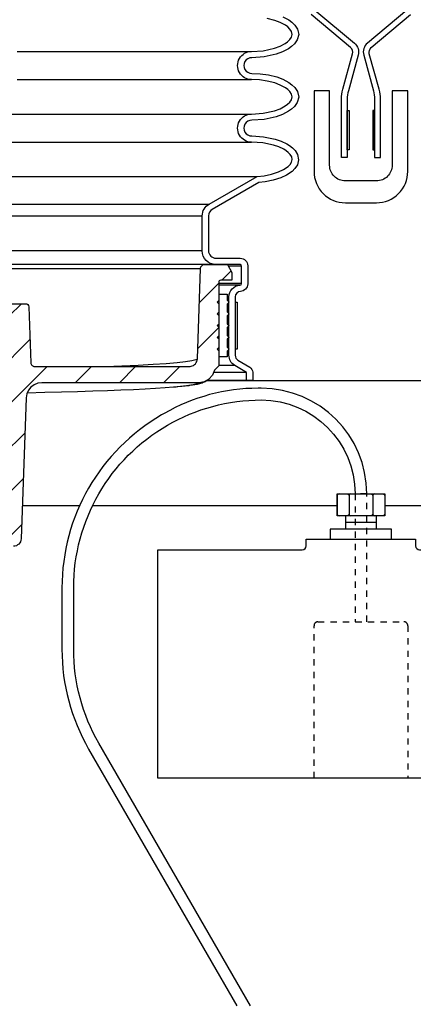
# Model space of a CAD drawing. Extents: x -169 to 6736, y -208 to 3022.
# Tile 552 of 656: x 6043 to 6049, y 959 to 974. Entities that reach past the tile are written whole.
import ezdxf

# ---------------------------------------------------------------- set-up
doc = ezdxf.new("R2010")
doc.units = 0
doc.header["$MEASUREMENT"] = 0
doc.header["$PDSIZE"] = 1
doc.linetypes.add('HIDDEN5', pattern=[0.05, 0.025, -0.025])
doc.layers.get('DEFPOINTS').update_dxf_attribs({"linetype": 'CONTINUOUS'})
for name, color, linetype in [('DIM', 3, 'CONTINUOUS'), ('FRP-SUMP', 2, 'CONTINUOUS'), ('MULTI-PORT-SHROUD', 1, 'CONTINUOUS'), ('MULTI-PORT-SPILL-BUCKET', 1, 'CONTINUOUS'), ('MULTI-PORT-SPILL-BUCKET-HATCH', 7, 'CONTINUOUS'), ('MULTI-PORT-SPILL-BUCKET-SHROUD', 1, 'CONTINUOUS'), ('PROBE', 2, 'CONTINUOUS')]:
    doc.layers.add(name, color=color, linetype=linetype)
doc.styles.add('SIMPLEX', font='simplex')
doc.dimstyles.new('DIM64', dxfattribs={"dimscale": 64, "dimtxt": 0.09375, "dimasz": 0.09375, "dimexe": 0.0625, "dimexo": 0.0625, "dimgap": 0.046875, "dimtad": 1, "dimdec": 4, "dimzin": 3, "dimdsep": 46, "dimlunit": 4, "dimtxsty": 'SIMPLEX', "dimcen": 0, "dimclrd": 256, "dimclre": 256, "dimclrt": 256, "dimadec": 0, "dimazin": 0, "dimtfac": 1, "dimtdec": 4, "dimtmove": 0, "dimatfit": 3, "dimfxl": 1, "dimfrac": 2, "dimtolj": 1, "dimtzin": 0, "dimarcsym": 0})

# ---------------------------------------------------------------- blocks, each defined once
blk = doc.blocks.new('*D61')
at = {"layer": 'DEFPOINTS', "color": 0, "transparency": 16777216}
for p in [(6443.911, 978.296), (5827.154, 978.015), (5827.154, 700.523)]:
    blk.add_point(p, dxfattribs=at)
at = {"layer": 'DIM', "lineweight": -2, "transparency": 16777216}
for p, q in [((6443.911, 974.296), (6443.911, 696.523)), ((5827.154, 974.015), (5827.154, 696.523)), ((6437.911, 700.523), (5833.154, 700.523))]:
    blk.add_line(p, q, dxfattribs=at)
at = {"layer": 'DIM', "transparency": 16777216}
for points in [[(5833.154, 701.523), (5833.154, 699.523), (5827.154, 700.523)], [(6437.911, 701.523), (6437.911, 699.523), (6443.911, 700.523)]]:
    blk.add_solid(points, dxfattribs=at)
at = {"layer": 'DIM', "transparency": 16777216, "insert": (6135.532, 708.095), "char_height": 6, "attachment_point": 5, "style": 'SIMPLEX'}
blk.add_mtext('\\A1;51\'-4 3/4" (F.V. TANK SLAB)', dxfattribs=at)

msp = doc.modelspace()

# ---------------------------------------------------------------- hatches: boundary and pattern name
at = {"layer": 'MULTI-PORT-SPILL-BUCKET-HATCH', "linetype": 'Continuous'}
h = msp.add_hatch(dxfattribs=at)
h.set_pattern_fill('LINE', color=256, scale=4, angle=45, style=0)
h.set_pattern_definition([(45, (-1933.3642, -192.00985), (-0.35355339, 0.35355339), [])])
edge = h.paths.add_edge_path()
edge.add_line((6046.1272, 968.94556), (6046.05695, 968.87536))
edge.add_line((6046.05695, 968.87536), (6046.02586, 968.796))
edge.add_line((6046.02586, 968.796), (6045.97001, 968.7317))
edge.add_line((6045.97001, 968.7317), (6045.89588, 968.6899))
edge.add_line((6045.89588, 968.6899), (6045.81196, 968.67538))
edge.add_line((6045.81196, 968.67538), (6043.29584, 968.67538))
edge.add_line((6043.29584, 968.67538), (6043.23229, 968.66703))
edge.add_line((6043.23229, 968.66703), (6043.17318, 968.64304))
edge.add_line((6043.17318, 968.64304), (6043.12209, 968.60509))
edge.add_line((6043.12209, 968.60509), (6043.08247, 968.55534))
edge.add_line((6043.08247, 968.55534), (6043.05653, 968.49715))
edge.add_line((6043.05653, 968.49715), (6043.046, 968.43396))
edge.add_line((6043.046, 968.43396), (6042.96741, 966.18349))
edge.add_arc((6042.84249, 966.18785), 0.125, 270, 358, ccw=False)
edge.add_line((6042.84249, 966.06285), (6042.66165, 966.06285))
edge.add_line((6042.66165, 966.06285), (6042.55879, 966.16572))
edge.add_line((6042.55879, 966.16572), (6042.53669, 966.87536))
edge.add_line((6042.53669, 966.87536), (6042.55695, 966.87536))
edge.add_arc((6042.55695, 967.00036), 0.125, 270, 360)
edge.add_line((6042.68195, 967.00036), (6042.68195, 968.25036))
edge.add_arc((6042.55695, 968.25036), 0.125, 0, 90)
edge.add_line((6042.55695, 968.37536), (6042.53669, 968.37536))
edge.add_line((6042.53669, 968.37536), (6042.55889, 969.08826))
edge.add_line((6042.55889, 969.08826), (6042.6585, 969.18786))
edge.add_line((6042.6585, 969.18786), (6042.6585, 969.37536))
edge.add_line((6042.6585, 969.37536), (6042.69458, 969.43786))
edge.add_line((6042.69458, 969.43786), (6042.7257, 969.43786))
edge.add_arc((6042.7257, 969.48786), 0.05, 269.996427, 360.000659)
edge.add_line((6042.7757, 969.48786), (6042.7757, 969.88786))
edge.add_arc((6042.82569, 969.88786), 0.05, 89.996427, 180.000659, ccw=False)
edge.add_line((6042.8257, 969.93786), (6043.03991, 969.93786))
edge.add_arc((6043.03992, 969.88786), 0.05, 1.99832, 90.004096, ccw=False)
edge.add_line((6043.08988, 969.88961), (6043.12118, 968.99342))
edge.add_line((6043.12118, 968.99342), (6043.12164, 968.98783))
edge.add_line((6043.12164, 968.98783), (6043.12261, 968.9823))
edge.add_line((6043.12261, 968.9823), (6043.12566, 968.97266))
edge.add_line((6043.12566, 968.97266), (6043.13028, 968.96366))
edge.add_line((6043.13028, 968.96366), (6043.13635, 968.95558))
edge.add_line((6043.13635, 968.95558), (6043.14368, 968.94862))
edge.add_line((6043.14368, 968.94862), (6043.15207, 968.943))
edge.add_line((6043.15207, 968.943), (6043.16129, 968.93886))
edge.add_line((6043.16129, 968.93886), (6043.17107, 968.93633))
edge.add_line((6043.17107, 968.93633), (6043.18114, 968.93548))
edge.add_line((6043.18114, 968.93548), (6045.66065, 968.93548))
edge.add_line((6045.66065, 968.93548), (6045.67225, 968.93602))
edge.add_line((6045.67225, 968.93602), (6045.68375, 968.93763))
edge.add_line((6045.68375, 968.93763), (6045.70405, 968.94327))
edge.add_line((6045.70405, 968.94327), (6045.72312, 968.95221))
edge.add_line((6045.72312, 968.95221), (6045.74041, 968.96426))
edge.add_line((6045.74041, 968.96426), (6045.75545, 968.97903))
edge.add_line((6045.75545, 968.97903), (6045.76778, 968.99613))
edge.add_line((6045.76778, 968.99613), (6045.77709, 969.01504))
edge.add_line((6045.77709, 969.01504), (6045.78306, 969.03526))
edge.add_line((6045.78306, 969.03526), (6045.78558, 969.05619))
edge.add_line((6045.78558, 969.05619), (6045.83609, 970.50254))
edge.add_arc((6045.89855, 970.50036), 0.0625, 90, 178, ccw=False)
edge.add_line((6045.89855, 970.56286), (6046.26603, 970.56286))
edge.add_line((6046.26603, 970.56286), (6046.3382, 970.43786))
edge.add_line((6046.3382, 970.43786), (6046.3382, 970.31286))
edge.add_line((6046.3382, 970.31286), (6046.15845, 970.31286))
edge.add_arc((6046.15845, 970.28161), 0.03125, 90, 180)
edge.add_line((6046.1272, 970.28161), (6046.1272, 968.94556))

# ---------------------------------------------------------------- linework, layer by layer
at = {"layer": 'FRP-SUMP', "color": 7, "linetype": 'Continuous'}
for p, q in [((6045.94361, 968.71159), (6050.74566, 968.71159)), ((6042.98585, 966.71159), (6043.9019, 966.71159)), ((6044.10896, 966.71159), (6048.02048, 966.71159)), ((6048.78091, 966.71159), (6053.81554, 966.71159))]:
    msp.add_line(p, q, dxfattribs=at)
at = {"layer": 'FRP-SUMP'}
msp.add_lwpolyline([(6048.9007, 973.34109), (6048.9007, 972.15031, -0.41588828), (6048.64927, 971.90032, 0.00101043), (6048.4007, 971.90124, 0.00101043), (6048.15212, 971.90032, -0.41588828), (6047.9007, 972.15031), (6047.9007, 973.34109), (6047.65097, 973.34109), (6047.65097, 972.05054, 0.41546764), (6048.15311, 971.55055, -0.00103576), (6048.4007, 971.55109, -0.00103576), (6048.64828, 971.55055, 0.41546764), (6049.15042, 972.05054), (6049.15042, 973.34109)], format="xyb", close=True, dxfattribs=at)
at = {"layer": 'FRP-SUMP', "linetype": 'Continuous'}
msp.add_lwpolyline([(6049.2757, 966.17671), (6049.2757, 966.06945, 0.41421356), (6049.3382, 966.00695), (6051.6505, 966.00695), (6051.6505, 962.35695), (6045.15089, 962.35695), (6045.15089, 966.00695), (6047.4632, 966.00695, 0.41421356), (6047.5257, 966.06945), (6047.5257, 966.17671)], format="xyb", close=True, dxfattribs=at)
at = {"layer": 'MULTI-PORT-SHROUD', "color": 1, "linetype": 'Continuous'}
for points in [[(6047.66562, 974.62992), (6048.29608, 974.10089, -0.29327778), (6048.35635, 973.90753), (6048.19985, 973.33865)], [(6049.13577, 974.62992), (6048.50531, 974.10089, 0.29327778), (6048.44505, 973.90753), (6048.60154, 973.33865)], [(6048.19985, 973.33865, 0.06721269), (6048.18195, 973.20603), (6048.18195, 972.27355), (6048.0882, 972.27355), (6048.0882, 973.20603, -0.06721269), (6048.10946, 973.36351), (6048.26595, 973.9324, 0.29327737), (6048.23582, 974.02908), (6047.60536, 974.5581, -0.46630694)], [(6048.60154, 973.33865, -0.06721269), (6048.61945, 973.20603), (6048.61945, 972.27355), (6048.7132, 972.27355), (6048.7132, 973.20603, 0.06721269), (6048.69193, 973.36351), (6048.53544, 973.9324, -0.29327737), (6048.56557, 974.02908), (6049.19603, 974.5581, 0.46630694)]]:
    msp.add_lwpolyline(points, format="xyb", dxfattribs=at)
at = {"layer": 'MULTI-PORT-SHROUD', "color": 7, "linetype": 'Continuous'}
for points in [[(6048.18195, 972.39855), (6048.18195, 973.02355), (6048.21195, 973.02355), (6048.21195, 972.39855)], [(6048.61945, 972.39855), (6048.61945, 973.02355), (6048.58945, 973.02355), (6048.58945, 972.39855)]]:
    msp.add_lwpolyline(points, close=True, dxfattribs=at)
at = {"layer": 'MULTI-PORT-SPILL-BUCKET', "color": 7, "linetype": 'Continuous'}
for p, q in [((6046.47574, 970.56286), (6042.5257, 970.56286)), ((6042.5257, 970.50254), (6045.83609, 970.50254))]:
    msp.add_line(p, q, dxfattribs=at)
at = {"layer": 'MULTI-PORT-SPILL-BUCKET', "color": 2, "linetype": 'Continuous'}
for p, q in [((6046.1357, 969.36911), (6046.1272, 969.36911)), ((6046.1357, 969.18161), (6046.1272, 969.18161)), ((6046.05695, 968.87536), (6046.057, 968.87536))]:
    msp.add_line(p, q, dxfattribs=at)
at = {"layer": 'MULTI-PORT-SPILL-BUCKET', "linetype": 'Continuous'}
for points in [[(6042.8257, 969.93786), (6043.03991, 969.93786, -0.40405554), (6043.08988, 969.88961), (6043.12118, 968.99342), (6043.12164, 968.98783), (6043.12261, 968.9823), (6043.12566, 968.97266), (6043.13028, 968.96366), (6043.13635, 968.95558), (6043.14368, 968.94862), (6043.15207, 968.943), (6043.16129, 968.93886), (6043.17107, 968.93633), (6043.18114, 968.93548), (6045.66065, 968.93548), (6045.67225, 968.93602), (6045.68375, 968.93763), (6045.70405, 968.94327), (6045.72312, 968.95221), (6045.74041, 968.96426), (6045.75545, 968.97903), (6045.76778, 968.99613), (6045.77709, 969.01504), (6045.78306, 969.03526), (6045.78558, 969.05619), (6045.83609, 970.50254, -0.40402623), (6045.89855, 970.56286), (6046.26603, 970.56286), (6046.3382, 970.43786), (6046.3382, 970.31286), (6046.15845, 970.31286, 0.41421356), (6046.1272, 970.28161), (6046.1272, 968.94556)], [(6046.1272, 968.94556), (6046.05695, 968.87536), (6046.02586, 968.796), (6045.97001, 968.7317), (6045.89588, 968.6899), (6045.81196, 968.67538), (6043.29584, 968.67538), (6043.23229, 968.66703), (6043.17318, 968.64304), (6043.12209, 968.60509), (6043.08247, 968.55534), (6043.05653, 968.49715), (6043.046, 968.43396), (6042.96741, 966.18349, -0.40402623), (6042.84249, 966.06285)]]:
    msp.add_lwpolyline(points, format="xyb", dxfattribs=at)
at = {"layer": 'MULTI-PORT-SPILL-BUCKET', "color": 2, "linetype": 'Continuous'}
msp.add_lwpolyline([(6046.1357, 969.36911), (6046.10445, 969.40036), (6046.1357, 969.43161), (6046.1357, 969.55661), (6046.10445, 969.58786), (6046.1357, 969.61911), (6046.1357, 969.74411), (6046.10445, 969.77536), (6046.1357, 969.80661), (6046.1357, 969.93161), (6046.10445, 969.96286), (6046.1357, 969.99411), (6046.1357, 970.08786), (6046.2607, 970.08786), (6046.2607, 969.99411), (6046.29195, 969.96286), (6046.2607, 969.93161), (6046.2607, 969.80661), (6046.29195, 969.77536), (6046.2607, 969.74411), (6046.2607, 969.61911), (6046.29195, 969.58786), (6046.2607, 969.55661), (6046.2607, 969.43161), (6046.29195, 969.40036), (6046.2607, 969.36911), (6046.2607, 969.24411), (6046.29195, 969.21286), (6046.2607, 969.18161), (6046.2607, 969.08786), (6046.1357, 969.08786), (6046.1357, 969.18161), (6046.10445, 969.21286), (6046.1357, 969.24411)], close=True, dxfattribs=at)
at = {"layer": 'MULTI-PORT-SPILL-BUCKET', "color": 7, "linetype": 'Continuous'}
for points in [[(6045.78536, 969.05438), (6045.76062, 969.03885), (6045.69777, 969.02348), (6045.59755, 969.00834), (6045.46082, 968.99359), (6045.28763, 968.97929), (6045.07904, 968.96549), (6044.83742, 968.95234), (6044.44874, 968.93552)], [(6045.81011, 968.67531), (6045.81125, 968.67359), (6045.78439, 968.65768), (6045.71788, 968.64147), (6045.61249, 968.62551), (6045.5161, 968.6146), (6045.401, 968.60392), (6045.26761, 968.59349), (6045.11642, 968.58337), (6044.94798, 968.57358), (6044.76291, 968.56417), (6044.56189, 968.55516), (6044.34564, 968.5466), (6044.11497, 968.53851), (6043.87072, 968.53092), (6043.61377, 968.52386), (6043.34507, 968.51736), (6043.0656, 968.51143)], [(6045.97001, 968.7317), (6045.95944, 968.72341), (6045.9427, 968.71091), (6045.92726, 968.70094), (6045.91059, 968.69158), (6045.89545, 968.6842), (6045.8777, 968.67664), (6045.86139, 968.67062), (6045.83972, 968.66366), (6045.81878, 968.65792), (6045.78349, 968.64978), (6045.74684, 968.64269), (6045.70551, 968.63575), (6045.65851, 968.62925), (6045.65083, 968.62832), (6045.6439, 968.62734), (6045.62774, 968.62587), (6045.61249, 968.62551)], [(6045.6439, 968.62734), (6045.61827, 968.6242), (6045.59153, 968.6211), (6045.53422, 968.61494), (6045.47087, 968.60894), (6045.4444, 968.60668), (6045.401, 968.60392)]]:
    msp.add_lwpolyline(points, dxfattribs=at)
at = {"layer": 'MULTI-PORT-SPILL-BUCKET-SHROUD', "color": 7, "linetype": 'Continuous'}
for p, q in [((6042.9007, 973.96816), (6046.65316, 973.96816)), ((6042.9007, 973.51816), (6046.65316, 973.51816)), ((6042.5257, 972.96816), (6046.65316, 972.96816)), ((6042.5257, 972.51816), (6046.65316, 972.51816)), ((6042.5257, 971.97082), (6046.7393, 971.97082)), ((6042.5257, 971.5306), (6045.97298, 971.5306)), ((6042.5257, 971.34092), (6045.8632, 971.34092)), ((6045.8632, 970.78379), (6042.5257, 970.78379)), ((6046.49257, 970.54004), (6046.2792, 970.54004)), ((6046.49257, 970.25879), (6046.1272, 970.25879)), ((6046.46628, 970.23374), (6046.1272, 970.23374)), ((6046.1357, 970.08786), (6046.1272, 970.08786)), ((6046.1357, 969.99411), (6046.12722, 969.99411)), ((6046.2907, 970.04662), (6046.2607, 970.04662)), ((6046.1357, 969.80661), (6046.1272, 969.80661)), ((6046.1357, 969.61911), (6046.1272, 969.61911)), ((6046.1357, 969.43161), (6046.1272, 969.43161)), ((6046.1357, 969.24411), (6046.1272, 969.24411)), ((6046.39067, 969.21286), (6046.3957, 969.21286)), ((6046.1357, 969.08786), (6046.1272, 969.08786)), ((6046.2907, 969.11522), (6046.2607, 969.11522)), ((6046.5707, 968.83817), (6046.04238, 968.83817)), ((6046.38214, 968.95066), (6046.1272, 968.95066)), ((6046.5707, 968.71286), (6045.94531, 968.71286))]:
    msp.add_line(p, q, dxfattribs=at)
at = {"layer": 'MULTI-PORT-SPILL-BUCKET-SHROUD', "linetype": 'Continuous'}
for points in [[(6046.5707, 968.83817), (6046.38214, 968.95066, -0.26412454), (6046.2907, 969.11522), (6046.2907, 970.04662, -0.39570541), (6046.46628, 970.23374, 0.36364842), (6046.49257, 970.25879), (6046.49257, 970.54004, 0.35077115), (6046.46757, 970.56504), (6046.08195, 970.56504, -0.41421356), (6045.8632, 970.78379), (6045.8632, 971.34092, -0.26853007), (6045.97298, 971.5306), (6046.7393, 971.97082), (6046.85615, 971.98291), (6046.97074, 972.00603), (6047.08242, 972.04234), (6047.1626, 972.07975), (6047.23537, 972.12968), (6047.26707, 972.16089), (6047.29171, 972.19773), (6047.30231, 972.24065), (6047.29381, 972.28412), (6047.27005, 972.32188), (6047.23882, 972.35366), (6047.2037, 972.3809), (6047.16592, 972.40444), (6047.08619, 972.44259), (6047.00251, 972.47124), (6046.82961, 972.50711), (6046.65316, 972.51816, -1.00000067), (6046.65316, 972.96816), (6046.83872, 972.98034), (6047.01941, 973.02017), (6047.10736, 973.05263), (6047.19035, 973.09658), (6047.2287, 973.12407), (6047.26299, 973.15642), (6047.29053, 973.19535), (6047.30312, 973.24037), (6047.29296, 973.28587), (6047.26652, 973.32589), (6047.23274, 973.35898), (6047.19466, 973.38696), (6047.11188, 973.43176), (6047.02385, 973.46477), (6046.90251, 973.49544), (6046.77861, 973.51273), (6046.65316, 973.51816, -1.00000067), (6046.65316, 973.96816), (6046.83873, 973.98034), (6047.01941, 974.02017), (6047.10737, 974.05263), (6047.19036, 974.09658), (6047.2287, 974.12407), (6047.263, 974.15642), (6047.29054, 974.19535), (6047.30312, 974.24037), (6047.29297, 974.28587), (6047.26653, 974.32589), (6047.23275, 974.35898), (6047.19467, 974.38696), (6047.11189, 974.43176), (6047.02386, 974.46477), (6046.90251, 974.49544)], [(6047.15344, 974.52298), (6047.24833, 974.47162), (6047.29767, 974.43537), (6047.3441, 974.38988), (6047.38655, 974.32563), (6047.40619, 974.23764), (6047.38219, 974.15175), (6047.33887, 974.09052), (6047.29243, 974.04671), (6047.24313, 974.01137), (6047.14826, 973.96113), (6047.04762, 973.92399), (6046.85285, 973.88105), (6046.65596, 973.86813, 1.01877171), (6046.65501, 973.61818), (6046.78771, 973.61243), (6046.92173, 973.59372), (6047.05375, 973.56035), (6047.15343, 973.52298), (6047.24833, 973.47162), (6047.29766, 973.43537), (6047.34409, 973.38988), (6047.38655, 973.32563), (6047.40619, 973.23764), (6047.38218, 973.15175), (6047.33887, 973.09052), (6047.29242, 973.04671), (6047.24312, 973.01137), (6047.14826, 972.96113), (6047.04761, 972.92399), (6046.85284, 972.88105), (6046.65596, 972.86813, 1.0221364), (6046.65583, 972.61819), (6046.84296, 972.60647), (6047.02896, 972.56788), (6047.12409, 972.53531), (6047.21409, 972.49225), (6047.26094, 972.46306), (6047.30542, 972.42856), (6047.34894, 972.38428), (6047.38838, 972.32159), (6047.40469, 972.23814), (6047.38459, 972.15672), (6047.34451, 972.09681), (6047.29924, 972.05222), (6047.21236, 971.99262), (6047.11916, 971.94913), (6046.99617, 971.90914), (6046.87122, 971.88394), (6046.77071, 971.87354), (6046.02279, 971.44389, 0.26853007), (6045.9632, 971.34092), (6045.9632, 970.78379, 0.41421356), (6046.08195, 970.66504), (6046.47111, 970.66504, -0.38409502), (6046.59257, 970.54358), (6046.59257, 970.25521, -0.38057787), (6046.47264, 970.13394, 0.39570541), (6046.3907, 970.04662), (6046.3907, 969.11467, 0.26412454), (6046.43384, 969.03626), (6046.62193, 968.92405, -0.26412454), (6046.6707, 968.84172), (6046.6707, 968.71286), (6046.5707, 968.71286), (6046.5707, 968.83817)]]:
    msp.add_lwpolyline(points, format="xyb", dxfattribs=at)
at = {"layer": 'MULTI-PORT-SPILL-BUCKET-SHROUD', "color": 7, "linetype": 'Continuous'}
msp.add_lwpolyline([(6046.3957, 969.96286), (6046.4207, 969.96286), (6046.4207, 969.21286), (6046.3957, 969.21286), (6046.3957, 969.96286), (6046.39444, 969.96286), (6046.39067, 969.96286)], dxfattribs=at)
at = {"layer": 'PROBE'}
for p, q in [((6048.49445, 966.89977), (6048.49445, 966.89977)), ((6048.49445, 966.89977), (6048.49445, 966.89977)), ((6048.16132, 966.33836), (6048.16132, 966.54958)), ((6048.65017, 966.33836), (6048.65017, 966.54958))]:
    msp.add_line(p, q, dxfattribs=at)
at = {"layer": 'PROBE', "color": 7}
msp.add_line((6048.65017, 966.44397), (6048.16132, 966.44397), dxfattribs=at)
at = {"layer": 'PROBE'}
msp.add_lwpolyline([(6046.63255, 958.71968), (6044.20887, 962.91761, -0.1316525), (6043.80695, 964.41761), (6043.80695, 965.39977, -0.26794919), (6045.30695, 967.99785, -0.1316525), (6046.80695, 968.39977), (6046.80695, 968.39977, -0.41421356), (6048.30695, 966.89977), (6048.30695, 966.89977), (6048.49445, 966.89977, 0.41421356), (6046.80695, 968.58727), (6046.75671, 968.58727, 0.1316525), (6045.25671, 968.18535), (6045.2132, 968.16023, 0.26794919), (6043.61945, 965.39977), (6043.61945, 964.41761, 0.1316525), (6044.04649, 962.82386), (6046.41604, 958.71968)], format="xyb", dxfattribs=at)
at = {"layer": 'PROBE', "color": 7}
for points in [[(6048.05173, 966.89977, 0.41421356), (6048.02048, 966.86852), (6048.02048, 966.58083, 0.41421356), (6048.05173, 966.54958)], [(6048.17934, 966.89977, -0.41421356), (6048.21059, 966.86852), (6048.21059, 966.58083, -0.41421356), (6048.17934, 966.54958)], [(6048.24184, 966.89977, 0.41421356), (6048.21059, 966.86852), (6048.21059, 966.58083, 0.41421356), (6048.24184, 966.54958)], [(6048.55955, 966.89977, -0.41421356), (6048.5908, 966.86852), (6048.5908, 966.58083, -0.41421356), (6048.55955, 966.54958)], [(6048.62205, 966.89977, 0.41421356), (6048.5908, 966.86852), (6048.5908, 966.58083, 0.41421356), (6048.62205, 966.54958)], [(6048.74966, 966.89977, -0.41421356), (6048.78091, 966.86852), (6048.78091, 966.58083, -0.41421356), (6048.74966, 966.54958)]]:
    msp.add_lwpolyline(points, format="xyb", dxfattribs=at)
at = {"layer": 'PROBE'}
msp.add_lwpolyline([(6048.02048, 966.89977), (6048.78091, 966.89977), (6048.78091, 966.54958), (6048.02048, 966.54958)], close=True, dxfattribs=at)
at = {"layer": 'PROBE', "color": 7, "linetype": 'HIDDEN5'}
msp.add_lwpolyline([(6048.30695, 966.89977), (6048.30695, 964.85695), (6048.49445, 964.85695), (6048.49445, 966.89977)], close=True, dxfattribs=at)
at = {"layer": 'PROBE'}
msp.add_lwpolyline([(6048.89249, 966.18086), (6048.89249, 966.33836), (6047.9089, 966.33836), (6047.9089, 966.17671)], dxfattribs=at)
at = {"layer": 'PROBE', "color": 7, "linetype": 'HIDDEN5'}
msp.add_lwpolyline([(6047.6507, 962.35695), (6047.6507, 964.79445, -0.41421356), (6047.7132, 964.85695), (6049.0882, 964.85695, -0.41421356), (6049.1507, 964.79445), (6049.1507, 962.35695), (6047.6507, 962.35695)], format="xyb", dxfattribs=at)
at = {"layer": 'PROBE', "linetype": 'Continuous'}
msp.add_arc((6048.05173, 966.58083), 0.03125, 180, 270, dxfattribs=at)

# ---------------------------------------------------------------- dimensions: what is measured, and where the dimension line sits
at = {"layer": 'DIM'}
dim = msp.add_linear_dim(base=(5827.15422, 700.52328), p1=(6443.9106, 978.29596), p2=(5827.15422, 978.01471), angle=180, text='<> (F.V. TANK SLAB)', dimstyle='DIM64', dxfattribs=at)
dim.commit()
dim.dimension.update_dxf_attribs({"geometry": '*D61', "text_midpoint": (6135.53241, 708.09471)})

doc.saveas('drawing.dxf')
